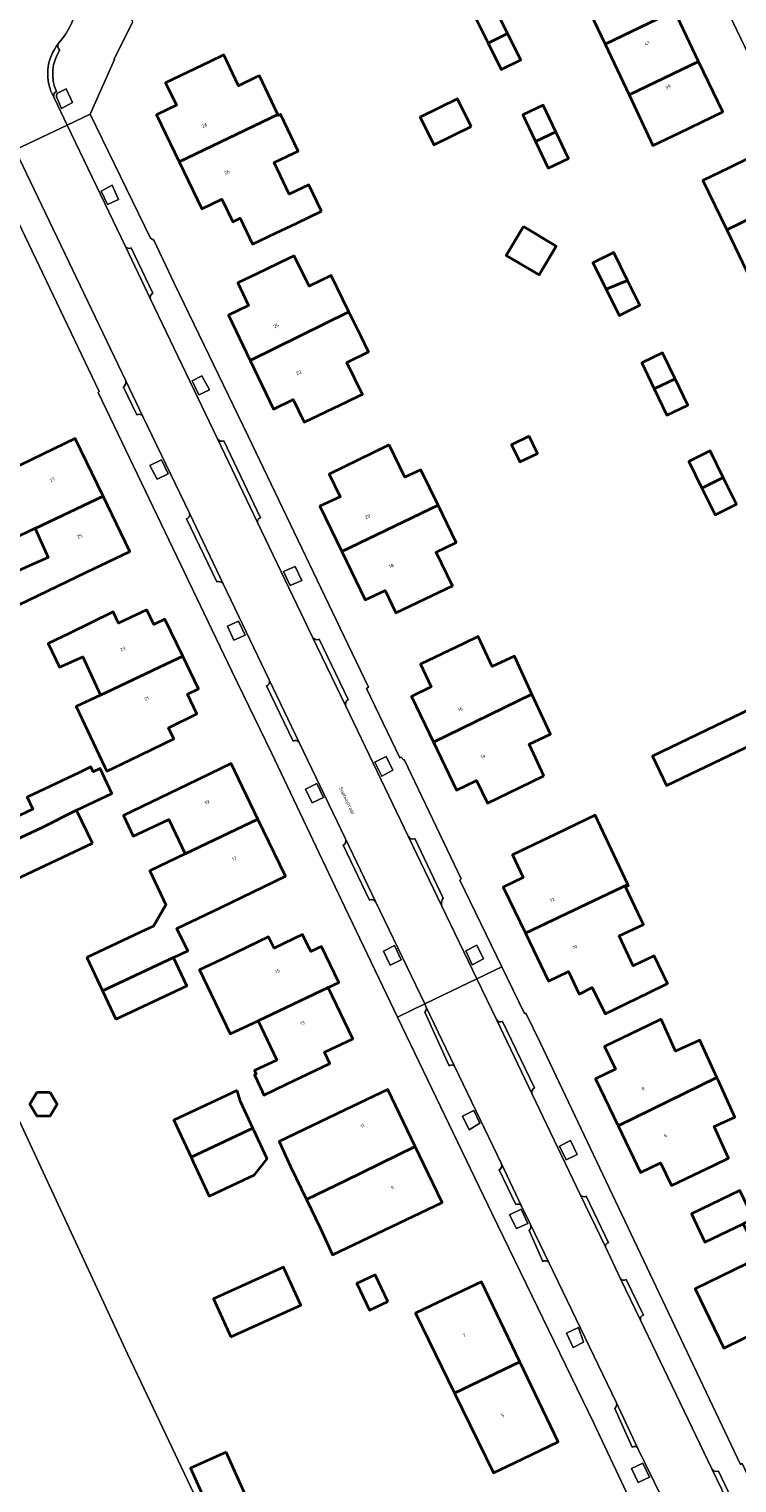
# Model space of a CAD drawing. Header units: metres. Extents: x 197700 to 204338, y 317132 to 325229.
# Tile 259 of 656: x 200187 to 200260, y 318846 to 318997. Entities that reach past the tile are written whole.
import ezdxf
from ezdxf.enums import TextEntityAlignment as Align

# ---------------------------------------------------------------- set-up
doc = ezdxf.new("R2010")
doc.units = ezdxf.units.M
for name, color, linetype, lineweight in [('B-WE-OG-BEBOUWING-GV', 7, 'Continuous', 35), ('B-WE-OG-BEBOUWING-T18', 10, 'Continuous', 18), ('B-WE-OG-TERREIN_ERF-GV', 7, 'Continuous', 18), ('B-WE-OG-TOPOGRAFIE-T18', 10, 'Continuous', 18), ('B-WE-VH-ONVERHARD-GV', 252, 'Continuous', 18), ('B-WE-VH-VERHARDING_ASFALT-GV', 252, 'Continuous', 18), ('B-WE-VH-VERHARDING_BETONSTRAATSTEEN-GV', 252, 'Continuous', 18), ('B-WE-VH-VERHARDING_STRAATBAKSTEEN-GV', 252, 'Continuous', 18), ('B-WE-VH-VERHARDING_TEGEL-GV', 252, 'Continuous', 18)]:
    doc.layers.add(name, color=color, linetype=linetype, lineweight=lineweight)
doc.styles.add('NLCS-ISO-M200-T18', font='NLCS-ISO.ttf', dxfattribs={"height": 0.36})

msp = doc.modelspace()

# ---------------------------------------------------------------- linework, layer by layer
at = {"layer": 'B-WE-OG-BEBOUWING-GV'}
for points in [[(200253.763, 318999.292), (200251.248, 319004.531), (200248.994, 319003.449), (200244.079, 319001.094), (200244.214, 319000.809), (200246.569, 318995.839)], [(200236.452, 318996.96), (200235.094, 318999.713), (200233.06, 318998.71), (200234.418, 318995.956)], [(200253.763, 318999.292), (200246.569, 318995.839), (200249.057, 318990.587), (200256.277, 318994.053)], [(200236.452, 318996.96), (200234.418, 318995.956), (200235.776, 318993.203), (200237.81, 318994.206)], [(200205.512, 318994.017), (200200.951, 318991.84), (200202.07, 318989.503), (200200.014, 318988.491), (200202.363, 318983.62), (200212.587, 318988.552), (200210.687, 318992.561), (200210.359, 318992.406), (200208.524, 318991.536), (200207.009, 318994.732)], [(200249.057, 318990.587), (200251.545, 318985.334), (200254.285, 318986.649), (200258.793, 318988.813), (200256.277, 318994.053)], [(200232.659, 318987.297), (200231.247, 318990.174), (200227.381, 318988.278), (200228.793, 318985.4)], [(200239.36, 318985.734), (200241.461, 318986.734), (200240.142, 318989.505), (200238.042, 318988.505)], [(200217.145, 318978.493), (200215.821, 318981.246), (200213.786, 318980.282), (200212.227, 318983.573), (200214.262, 318984.537), (200214.701, 318984.745), (200212.89, 318988.568), (200212.636, 318988.448), (200212.587, 318988.552), (200202.363, 318983.62), (200204.715, 318978.742), (200206.796, 318979.745), (200207.925, 318977.403), (200208.69, 318977.772), (200209.974, 318975.073), (200212.44, 318976.249), (200214.501, 318977.232)], [(200241.461, 318986.734), (200239.36, 318985.734), (200240.678, 318982.964), (200242.779, 318983.964)], [(200259.392, 318982.982), (200256.707, 318981.677), (200259.195, 318976.551), (200266.38, 318980.046), (200263.889, 318985.168)], [(200259.195, 318976.551), (200261.667, 318971.457), (200268.871, 318974.925), (200266.38, 318980.046)], [(200238.086, 318976.901), (200236.31, 318973.917), (200239.716, 318971.891), (200241.491, 318974.875)], [(200248.908, 318971.306), (200247.466, 318974.206), (200245.316, 318973.138), (200246.678, 318970.398)], [(200209.727, 318962.999), (200219.966, 318968.06), (200218.122, 318971.812), (200215.858, 318970.699), (200214.305, 318973.86), (200213.715, 318973.578), (200210.423, 318972.005), (200208.429, 318971.053), (200209.549, 318968.707), (200207.474, 318967.716)], [(200248.908, 318971.306), (200246.678, 318970.398), (200248.039, 318967.659), (200250.189, 318968.727)], [(200219.966, 318968.06), (200209.727, 318962.999), (200212.147, 318957.933), (200214.203, 318958.955), (200215.318, 318956.599), (200219.837, 318958.739), (200221.194, 318959.381), (200221.372, 318959.469), (200219.75, 318962.773), (200222.017, 318963.886), (200221.199, 318965.55)], [(200251.673, 318960.046), (200253.85, 318961.089), (200252.548, 318963.805), (200250.372, 318962.761)], [(200253.85, 318961.089), (200251.673, 318960.046), (200252.975, 318957.33), (200255.151, 318958.373)], [(200187.407, 318945.596), (200187.419, 318945.568), (200194.46, 318948.911), (200191.562, 318954.908), (200187.06, 318952.733), (200183.461, 318950.994), (200182.194, 318953.68), (200177.124, 318951.29), (200178.437, 318948.481), (200180.236, 318949.321), (200181.453, 318946.716), (200181.892, 318946.921), (200183.589, 318947.713), (200185.098, 318944.482)], [(200238.676, 318955.125), (200236.872, 318954.248), (200237.737, 318952.469), (200239.541, 318953.347)], [(200224.164, 318954.243), (200223.802, 318954.068), (200222.452, 318953.41), (200217.918, 318951.2), (200219.056, 318948.855), (200216.956, 318947.882), (200219.227, 318943.16), (200229.248, 318947.961), (200227.457, 318951.658), (200225.782, 318950.895)], [(200258.834, 318950.845), (200257.463, 318953.613), (200255.257, 318952.521), (200256.628, 318949.753)], [(200256.628, 318949.753), (200257.998, 318946.985), (200260.204, 318948.077), (200258.834, 318950.845)], [(200186.473, 318941.53), (200184.425, 318940.572), (200185.789, 318937.651), (200192.728, 318941.003), (200197.23, 318943.178), (200194.46, 318948.911), (200187.419, 318945.568), (200188.761, 318942.551)], [(200229.361, 318938.953), (200230.726, 318939.61), (200229.033, 318943.105), (200231.112, 318944.112), (200229.248, 318947.961), (200219.227, 318943.16), (200221.648, 318938.128), (200223.729, 318939.129), (200224.856, 318936.786)], [(200198.993, 318937.1), (200196.065, 318935.726), (200195.495, 318936.902), (200190.927, 318934.661), (200188.766, 318933.601), (200189.927, 318931.139), (200192.372, 318932.227), (200194.201, 318928.23), (200201.572, 318931.74), (200202.724, 318932.295), (200200.875, 318936.136), (200199.723, 318935.582)], [(200231.905, 318933.622), (200227.4, 318931.45), (200228.522, 318929.101), (200226.469, 318928.104), (200228.749, 318923.361), (200238.974, 318928.363), (200237.157, 318932.289), (200234.855, 318931.224), (200233.411, 318934.347)], [(200194.612, 318920.844), (200194.834, 318920.369), (200197.297, 318921.528), (200201.803, 318923.696), (200201.239, 318924.867), (200204.195, 318926.29), (200203.212, 318928.333), (200204.364, 318928.888), (200202.724, 318932.295), (200201.572, 318931.74), (200194.201, 318928.23), (200191.68, 318927.056)], [(200240.218, 318919.857), (200238.684, 318923.172), (200240.901, 318924.197), (200238.974, 318928.363), (200228.749, 318923.361), (200231.152, 318918.363), (200233.217, 318919.376), (200234.353, 318917.029), (200238.856, 318919.2)], [(200262.69, 318923.544), (200265.971, 318925.126), (200264.503, 318928.17), (200251.493, 318921.897), (200252.961, 318918.853)], [(200192.015, 318920.228), (200186.576, 318917.662), (200187.169, 318916.404), (200181.584, 318913.769), (200182.544, 318911.862), (200183.358, 318912.272), (200188.08, 318914.474), (200191.715, 318916.317), (200195.371, 318918.041), (200194.151, 318920.626), (200193.439, 318920.289), (200193.203, 318920.789)], [(200210.535, 318915.375), (200207.755, 318921.148), (200203.25, 318918.979), (200196.564, 318915.76), (200197.593, 318913.586), (200201.286, 318915.348), (200202.996, 318911.766)], [(200193.347, 318912.859), (200191.715, 318916.317), (200188.08, 318914.474), (200183.358, 318912.272), (200182.544, 318911.862), (200182.681, 318911.57), (200184.125, 318908.509)], [(200192.775, 318900.988), (200194.411, 318897.533), (200201.769, 318900.999), (200203.24, 318901.701), (200202.129, 318904.029), (200206.618, 318906.171), (200208.891, 318907.266), (200213.396, 318909.436), (200210.535, 318915.375), (200202.996, 318911.766), (200199.295, 318909.994), (200200.957, 318906.485), (200199.695, 318904.267), (200198.358, 318903.634)], [(200238.311, 318903.523), (200248.929, 318908.6), (200247.242, 318912.172), (200245.532, 318915.794), (200241.447, 318913.824), (200236.943, 318911.652), (200238.073, 318909.31), (200236.002, 318908.31)], [(200251.076, 318897.326), (200253.057, 318898.29), (200251.682, 318901.173), (200249.501, 318900.143), (200248.039, 318903.24), (200250.551, 318904.425), (200250.359, 318904.832), (200248.701, 318908.343), (200248.986, 318908.478), (200248.929, 318908.6), (200238.311, 318903.523), (200240.712, 318898.547), (200242.783, 318899.547), (200243.879, 318897.2), (200245.241, 318897.89), (200246.58, 318895.138)], [(200210.568, 318894.432), (200217.824, 318897.887), (200218.922, 318898.415), (200217.123, 318902.157), (200216.025, 318901.629), (200215.174, 318903.401), (200212.209, 318901.977), (200211.647, 318903.148), (200207.14, 318900.985), (200204.476, 318899.706), (200207.662, 318893.067)], [(200195.794, 318894.593), (200203.151, 318898.059), (200201.769, 318900.999), (200194.411, 318897.533)], [(200217.824, 318897.887), (200210.568, 318894.432), (200212.49, 318890.341), (200210.177, 318889.255), (200210.343, 318888.901), (200210.171, 318888.82), (200210.976, 318887.107), (200211.156, 318886.724), (200213.498, 318887.84), (200218.01, 318889.99), (200217.448, 318891.17), (200220.378, 318892.572)], [(200252.401, 318894.585), (200251.029, 318893.926), (200246.511, 318891.758), (200247.655, 318889.395), (200245.576, 318888.415), (200247.92, 318883.528), (200258.174, 318888.55), (200256.423, 318892.434), (200253.886, 318891.291)], [(200258.174, 318888.55), (200247.92, 318883.528), (200250.252, 318878.665), (200252.335, 318879.664), (200253.459, 318877.319), (200257.968, 318879.482), (200259.379, 318880.159), (200257.889, 318883.465), (200260.03, 318884.431), (200258.335, 318888.192)], [(200188.974, 318886.982), (200187.567, 318886.982), (200186.864, 318885.764), (200187.567, 318884.545), (200188.974, 318884.545), (200189.677, 318885.764)], [(200208.366, 318887.203), (200201.785, 318884.112), (200203.585, 318880.278), (200210.001, 318883.291), (200208.709, 318886.043)], [(200219.583, 318877.816), (200226.86, 318881.381), (200224.012, 318887.303), (200219.506, 318885.136), (200212.742, 318881.883), (200213.929, 318879.298), (200215.569, 318875.887)], [(200211.498, 318880.104), (200210.103, 318883.074), (200210.001, 318883.291), (200203.585, 318880.278), (200203.809, 318879.801), (200205.484, 318876.233), (200210.166, 318878.432)], [(200226.86, 318881.381), (200219.583, 318877.816), (200215.569, 318875.887), (200216.994, 318872.921), (200218.283, 318870.114), (200225.143, 318873.412), (200229.65, 318875.579)], [(200268.054, 318864.895), (200266.617, 318867.813), (200267.556, 318868.202), (200267.945, 318868.488), (200268.245, 318868.9), (200268.426, 318869.5), (200268.466, 318870.082), (200268.36, 318870.688), (200267.998, 318871.639), (200267.638, 318872.117), (200269.084, 318872.726), (200269.999, 318873.482), (200271.044, 318875.788), (200269.983, 318877.796), (200266.453, 318876.051), (200262.341, 318874.055), (200261.972, 318873.876), (200260.898, 318873.355), (200262.605, 318869.838), (200255.921, 318866.593), (200258.902, 318860.452), (200263.399, 318862.635)], [(200260.898, 318873.355), (200261.972, 318873.876), (200260.55, 318876.805), (200255.532, 318874.399), (200256.941, 318871.459)], [(200207.704, 318861.616), (200214.979, 318864.905), (200213.19, 318868.861), (200205.915, 318865.572)], [(200224.009, 318865.282), (200222.697, 318868.047), (200220.799, 318867.146), (200222.11, 318864.382)], [(200237.715, 318859.018), (200233.728, 318867.334), (200229.219, 318865.172), (200226.898, 318864.059), (200230.935, 318855.768)], [(200230.935, 318855.768), (200234.973, 318847.477), (200237.165, 318848.528), (200241.702, 318850.703), (200237.715, 318859.018)], [(200207.25, 318849.638), (200203.539, 318847.98), (200205.539, 318843.506), (200209.249, 318845.165)]]:
    msp.add_lwpolyline(points, close=True, dxfattribs=at)
at = {"layer": 'B-WE-OG-TERREIN_ERF-GV'}
for points in [[(200262.866, 318991.818), (200256.677, 319004.752)], [(200253.763, 318999.292), (200256.277, 318994.053), (200258.793, 318988.813), (200254.285, 318986.649), (200251.545, 318985.334), (200249.057, 318990.587), (200246.569, 318995.839), (200244.214, 319000.809)], [(200197.536, 318998.178), (200195.561, 318994.243), (200195.655, 318994.252), (200193.118, 318988.591), (200199.379, 318975.684), (200199.742, 318975.481), (200201.834, 318971.037), (200209.517, 318955.135), (200219.48, 318934.353), (200222.012, 318929.084), (200221.792, 318928.925), (200225.272, 318921.726), (200225.393, 318921.801), (200225.674, 318921.51), (200225.702, 318921.569), (200231.637, 318909.166), (200231.482, 318909.049), (200235.844, 318900.034), (200238.189, 318895.187), (200238.344, 318895.234), (200239.857, 318892.107), (200260.621, 318848.357), (200260.807, 318848.475), (200271.897, 318825.047)], [(200249.646, 318843.624), (200245.393, 318852.663), (200234.857, 318874.373), (200225.033, 318894.818), (200219.544, 318906.24), (200211.948, 318922.245), (200207.831, 318930.722), (200193.948, 318959.682), (200194.042, 318959.77), (200184.175, 318980.452), (200182.713, 318983.695), (200182.175, 318984.889)], [(200261.667, 318971.457), (200259.195, 318976.551), (200256.707, 318981.677), (200259.392, 318982.982), (200263.889, 318985.168)], [(200210.298, 318831.769), (200198.393, 318856.926), (200197.007, 318859.855), (200185.548, 318884.535), (200175.67, 318905.781), (200165.9, 318926.118), (200148.985, 318962.826), (200145.098, 318960.735), (200142.292, 318959.236), (200111.253, 318942.541), (200111.148, 318942.735), (200108.44, 318941.237), (200084.793, 318928.247), (200087.102, 318923.856), (200089.502, 318919.47), (200093.02, 318913.08), (200095.134, 318909.05), (200102.306, 318907.545), (200117.725, 318875.209), (200130.071, 318849.088), (200152.436, 318803.541)], [(200148.985, 318962.826), (200165.9, 318926.118), (200175.67, 318905.781), (200185.548, 318884.535), (200197.007, 318859.855), (200198.393, 318856.926), (200210.298, 318831.769)], [(200260.898, 318873.355), (200256.941, 318871.459), (200255.532, 318874.399), (200260.55, 318876.805)], [(200263.399, 318862.635), (200258.902, 318860.452), (200255.921, 318866.593), (200262.605, 318869.838)]]:
    msp.add_lwpolyline(points, dxfattribs=at)
for points in [[(200234.418, 318995.956), (200233.06, 318998.71), (200235.094, 318999.713), (200236.452, 318996.96), (200237.81, 318994.206), (200235.776, 318993.203)], [(200202.363, 318983.62), (200200.014, 318988.491), (200202.07, 318989.503), (200200.951, 318991.84), (200205.512, 318994.017), (200207.009, 318994.732), (200208.524, 318991.536), (200210.359, 318992.406), (200210.687, 318992.561), (200212.587, 318988.552), (200212.636, 318988.448), (200212.89, 318988.568), (200214.701, 318984.745), (200214.262, 318984.537), (200212.227, 318983.573), (200213.786, 318980.282), (200215.821, 318981.246), (200217.145, 318978.493), (200214.501, 318977.232), (200212.44, 318976.249), (200209.974, 318975.073), (200208.69, 318977.772), (200207.925, 318977.403), (200206.796, 318979.745), (200204.715, 318978.742)], [(200232.659, 318987.297), (200228.793, 318985.4), (200227.381, 318988.278), (200231.247, 318990.174)], [(200239.36, 318985.734), (200238.042, 318988.505), (200240.142, 318989.505), (200241.461, 318986.734), (200242.779, 318983.964), (200240.678, 318982.964)], [(200238.086, 318976.901), (200241.491, 318974.875), (200239.716, 318971.891), (200236.31, 318973.917)], [(200246.678, 318970.398), (200245.316, 318973.138), (200247.466, 318974.206), (200248.908, 318971.306), (200250.189, 318968.727), (200248.039, 318967.659)], [(200221.194, 318959.381), (200219.837, 318958.739), (200215.318, 318956.599), (200214.203, 318958.955), (200212.147, 318957.933), (200209.727, 318962.999), (200207.474, 318967.716), (200209.549, 318968.707), (200208.429, 318971.053), (200210.423, 318972.005), (200213.715, 318973.578), (200214.305, 318973.86), (200215.858, 318970.699), (200218.122, 318971.812), (200219.966, 318968.06), (200221.199, 318965.55), (200222.017, 318963.886), (200219.75, 318962.773), (200221.372, 318959.469)], [(200253.85, 318961.089), (200255.151, 318958.373), (200252.975, 318957.33), (200251.673, 318960.046), (200250.372, 318962.761), (200252.548, 318963.805)], [(200180.236, 318949.321), (200178.437, 318948.481), (200177.124, 318951.29), (200182.194, 318953.68), (200183.461, 318950.994), (200187.06, 318952.733), (200191.562, 318954.908), (200194.46, 318948.911), (200197.23, 318943.178), (200192.728, 318941.003), (200185.789, 318937.651), (200184.425, 318940.572), (200186.473, 318941.53), (200188.761, 318942.551), (200187.419, 318945.568), (200187.407, 318945.596), (200185.098, 318944.482), (200183.589, 318947.713), (200181.892, 318946.921), (200181.453, 318946.716)], [(200238.676, 318955.125), (200239.541, 318953.347), (200237.737, 318952.469), (200236.872, 318954.248)], [(200223.802, 318954.068), (200224.164, 318954.243), (200225.782, 318950.895), (200227.457, 318951.658), (200229.248, 318947.961), (200231.112, 318944.112), (200229.033, 318943.105), (200230.726, 318939.61), (200229.361, 318938.953), (200224.856, 318936.786), (200223.729, 318939.129), (200221.648, 318938.128), (200219.227, 318943.16), (200216.956, 318947.882), (200219.056, 318948.855), (200217.918, 318951.2), (200222.452, 318953.41)], [(200258.834, 318950.845), (200260.204, 318948.077), (200257.998, 318946.985), (200256.628, 318949.753), (200255.257, 318952.521), (200257.463, 318953.613)], [(200196.065, 318935.726), (200198.993, 318937.1), (200199.723, 318935.582), (200200.875, 318936.136), (200202.724, 318932.295), (200204.364, 318928.888), (200203.212, 318928.333), (200204.195, 318926.29), (200201.239, 318924.867), (200201.803, 318923.696), (200197.297, 318921.528), (200194.834, 318920.369), (200194.612, 318920.844), (200191.68, 318927.056), (200194.201, 318928.23), (200192.372, 318932.227), (200189.927, 318931.139), (200188.766, 318933.601), (200190.927, 318934.661), (200195.495, 318936.902)], [(200228.749, 318923.361), (200226.469, 318928.104), (200228.522, 318929.101), (200227.4, 318931.45), (200231.905, 318933.622), (200233.411, 318934.347), (200234.855, 318931.224), (200237.157, 318932.289), (200238.974, 318928.363), (200240.901, 318924.197), (200238.684, 318923.172), (200240.218, 318919.857), (200238.856, 318919.2), (200234.353, 318917.029), (200233.217, 318919.376), (200231.152, 318918.363)], [(200265.971, 318925.126), (200262.69, 318923.544), (200252.961, 318918.853), (200251.493, 318921.897), (200264.503, 318928.17)], [(200191.715, 318916.317), (200193.347, 318912.859), (200184.125, 318908.509), (200182.681, 318911.57), (200182.544, 318911.862), (200181.584, 318913.769), (200187.169, 318916.404), (200186.576, 318917.662), (200192.015, 318920.228), (200193.203, 318920.789), (200193.439, 318920.289), (200194.151, 318920.626), (200195.371, 318918.041)], [(200194.411, 318897.533), (200192.775, 318900.988), (200198.358, 318903.634), (200199.695, 318904.267), (200200.957, 318906.485), (200199.295, 318909.994), (200202.996, 318911.766), (200201.286, 318915.348), (200197.593, 318913.586), (200196.564, 318915.76), (200203.25, 318918.979), (200207.755, 318921.148), (200210.535, 318915.375), (200213.396, 318909.436), (200208.891, 318907.266), (200206.618, 318906.171), (200202.129, 318904.029), (200203.24, 318901.701), (200201.769, 318900.999), (200203.151, 318898.059), (200195.794, 318894.593)], [(200253.057, 318898.29), (200251.076, 318897.326), (200246.58, 318895.138), (200245.241, 318897.89), (200243.879, 318897.2), (200242.783, 318899.547), (200240.712, 318898.547), (200238.311, 318903.523), (200236.002, 318908.31), (200238.073, 318909.31), (200236.943, 318911.652), (200241.447, 318913.824), (200245.532, 318915.794), (200247.242, 318912.172), (200248.929, 318908.6), (200248.986, 318908.478), (200248.701, 318908.343), (200250.359, 318904.832), (200250.551, 318904.425), (200248.039, 318903.24), (200249.501, 318900.143), (200251.682, 318901.173)], [(200218.01, 318889.99), (200213.498, 318887.84), (200211.156, 318886.724), (200210.976, 318887.107), (200210.171, 318888.82), (200210.343, 318888.901), (200210.177, 318889.255), (200212.49, 318890.341), (200210.568, 318894.432), (200207.662, 318893.067), (200204.476, 318899.706), (200207.14, 318900.985), (200211.647, 318903.148), (200212.209, 318901.977), (200215.174, 318903.401), (200216.025, 318901.629), (200217.123, 318902.157), (200218.922, 318898.415), (200217.824, 318897.887), (200220.378, 318892.572), (200217.448, 318891.17)], [(200251.029, 318893.926), (200252.401, 318894.585), (200253.886, 318891.291), (200256.423, 318892.434), (200258.174, 318888.55), (200258.335, 318888.192), (200260.03, 318884.431), (200257.889, 318883.465), (200259.379, 318880.159), (200257.968, 318879.482), (200253.459, 318877.319), (200252.335, 318879.664), (200250.252, 318878.665), (200247.92, 318883.528), (200245.576, 318888.415), (200247.655, 318889.395), (200246.511, 318891.758)], [(200188.974, 318886.982), (200189.677, 318885.764), (200188.974, 318884.545), (200187.567, 318884.545), (200186.864, 318885.764), (200187.567, 318886.982)], [(200210.103, 318883.074), (200211.498, 318880.104), (200210.166, 318878.432), (200205.484, 318876.233), (200203.809, 318879.801), (200203.585, 318880.278), (200201.785, 318884.112), (200208.366, 318887.203), (200208.709, 318886.043), (200210.001, 318883.291)], [(200213.929, 318879.298), (200212.742, 318881.883), (200219.506, 318885.136), (200224.012, 318887.303), (200226.86, 318881.381), (200229.65, 318875.579), (200225.143, 318873.412), (200218.283, 318870.114), (200216.994, 318872.921), (200215.569, 318875.887)], [(200214.979, 318864.905), (200207.704, 318861.616), (200205.915, 318865.572), (200213.19, 318868.861)], [(200222.11, 318864.382), (200220.799, 318867.146), (200222.697, 318868.047), (200224.009, 318865.282)], [(200234.973, 318847.477), (200230.935, 318855.768), (200226.898, 318864.059), (200229.219, 318865.172), (200233.728, 318867.334), (200237.715, 318859.018), (200241.702, 318850.703), (200237.165, 318848.528)], [(200207.25, 318849.638), (200209.249, 318845.165), (200205.539, 318843.506), (200203.539, 318847.98)]]:
    msp.add_lwpolyline(points, close=True, dxfattribs=at)
at = {"layer": 'B-WE-VH-ONVERHARD-GV'}
msp.add_lwpolyline([(200189.715, 318990.752, 0.2044386), (200189.61, 318990.383)], format="xyb", dxfattribs=at)
msp.add_lwpolyline([(200189.61, 318990.383), (200190.156, 318989.181), (200191.294, 318989.802), (200190.63, 318991.22), (200189.715, 318990.752)], dxfattribs=at)
for points in [[(200194.249, 318980.589), (200194.914, 318979.18), (200196.072, 318979.717), (200195.407, 318981.2)], [(200203.705, 318960.899), (200204.396, 318959.425), (200205.504, 318959.966), (200204.694, 318961.411)], [(200200.52, 318952.683), (200199.326, 318952.104), (200200.084, 318950.687), (200201.231, 318951.213)], [(200213.199, 318941.09), (200213.895, 318939.617), (200215.076, 318940.169), (200214.407, 318941.616)], [(200209.217, 318934.479), (200208.505, 318935.934), (200207.359, 318935.401), (200208.046, 318933.945)], [(200222.681, 318921.298), (200223.396, 318919.845), (200224.553, 318920.456), (200223.831, 318921.874)], [(200217.34, 318917.619), (200216.631, 318919.068), (200215.454, 318918.49), (200216.149, 318917.071)], [(200225.408, 318900.766), (200224.724, 318902.239), (200223.555, 318901.665), (200224.247, 318900.22)], [(200232.118, 318901.704), (200232.768, 318900.246), (200233.938, 318900.877), (200233.268, 318902.272)], [(200233.583, 318883.8), (200232.941, 318885.116), (200231.762, 318884.542), (200232.45, 318883.095)], [(200241.822, 318881.428), (200242.525, 318879.99), (200243.673, 318880.547), (200242.998, 318881.993)], [(200238.538, 318873.395), (200237.855, 318874.855), (200236.661, 318874.273), (200237.384, 318872.847)], [(200244.344, 318861.07), (200243.803, 318862.596), (200242.568, 318862.003), (200243.274, 318860.516)], [(200251.186, 318847.031), (200250.489, 318848.507), (200249.311, 318847.939), (200250.008, 318846.47)]]:
    msp.add_lwpolyline(points, close=True, dxfattribs=at)
at = {"layer": 'B-WE-VH-VERHARDING_ASFALT-GV'}
for points in [[(200189.88, 318995.976, 0.2682983), (200191.469, 319004.586)], [(200189.377, 318990.272, -0.3115688), (200189.836, 318995.923)]]:
    msp.add_lwpolyline(points, format="xyb", dxfattribs=at)
for points in [[(200189.836, 318995.923), (200189.88, 318995.976)], [(200184.731, 318986.16), (200185.344, 318984.879), (200190.733, 318987.448), (200189.377, 318990.272)]]:
    msp.add_lwpolyline(points, dxfattribs=at)
at = {"layer": 'B-WE-VH-VERHARDING_BETONSTRAATSTEEN-GV'}
for points in [[(200255.738, 319006.707), (200256.677, 319004.752), (200262.866, 318991.818), (200263.165, 318991.574), (200263.551, 318991.597), (200263.919, 318991.721), (200264.305, 318991.671), (200264.903, 318991.492), (200265.242, 318991.302), (200265.478, 318990.992), (200271.269, 318979.08), (200271.336, 318978.976), (200271.428, 318978.892), (200271.681, 318978.796), (200271.949, 318978.844), (200273.186, 318979.454), (200276.733, 318981.217)], [(200196.787, 318974.844), (200199.389, 318969.373)], [(200199.639, 318969.978), (200197.376, 318974.696)], [(200198.591, 318957.188), (200196.817, 318960.9)], [(200196.568, 318960.234), (200197.968, 318957.338)], [(200206.352, 318954.866), (200210.492, 318946.175)], [(200210.815, 318946.664), (200206.994, 318954.658)], [(200206.919, 318939.798), (200203.423, 318947.139)], [(200203.129, 318946.561), (200206.277, 318939.996)], [(200216.2, 318934.266), (200219.662, 318927.103)], [(200219.893, 318927.781), (200216.886, 318934.05)], [(200211.433, 318929.214), (200214.188, 318923.459)], [(200214.806, 318923.323), (200211.694, 318929.837)], [(200219.397, 318912.664), (200222.1, 318906.954)], [(200222.73, 318906.803), (200219.621, 318913.324)], [(200226.128, 318913.599), (200229.629, 318906.332)], [(200229.754, 318907.174), (200226.809, 318913.346)], [(200259.682, 318843.669), (200257.67, 318847.895), (200250.246, 318863.343), (200248.176, 318867.648), (200246.6, 318870.944), (200243.988, 318876.41), (200239.009, 318886.822), (200235.29, 318894.561), (200233.258, 318898.786), (200227.851, 318896.177), (200227.975, 318895.92), (200230.94, 318889.707), (200235.816, 318879.575), (200237.891, 318875.197), (200237.936, 318875.102), (200238.838, 318873.274), (200240.772, 318869.253), (200247.732, 318854.836), (200249.977, 318850.034), (200256.602, 318836.46)], [(200230.94, 318889.707), (200227.975, 318895.92)], [(200227.85, 318895.321), (200230.389, 318889.757)], [(200235.29, 318894.561), (200239.009, 318886.822)], [(200239.253, 318887.48), (200235.915, 318894.356)], [(200237.891, 318875.197), (200235.816, 318879.575)], [(200235.564, 318878.954), (200237.297, 318875.353)], [(200243.988, 318876.41), (200246.6, 318870.944)], [(200246.935, 318871.386), (200244.621, 318876.22)], [(200240.772, 318869.253), (200238.838, 318873.274)], [(200238.677, 318872.654), (200240.109, 318869.451)], [(200248.176, 318867.648), (200250.246, 318863.343)], [(200250.567, 318863.873), (200248.745, 318867.551)], [(200247.584, 318854.18), (200249.4, 318850.141)], [(200249.977, 318850.034), (200247.732, 318854.836)], [(200257.67, 318847.895), (200259.682, 318843.669)], [(200259.957, 318844.241), (200258.332, 318847.651)]]:
    msp.add_lwpolyline(points, dxfattribs=at)
for points in [[(200189.836, 318995.923, 0.3115688), (200189.377, 318990.272)], [(200189.983, 318995.25, -0.4419701), (200189.836, 318995.923)], [(200189.614, 318990.925, -0.25868), (200189.983, 318995.25)], [(200189.377, 318990.272, -0.4379629), (200189.614, 318990.925)], [(200197.376, 318974.696, -0.3949796), (200196.787, 318974.844)], [(200199.389, 318969.373, -0.4102213), (200199.639, 318969.978)], [(200196.817, 318960.9, -0.2656793), (200196.568, 318960.234)], [(200197.968, 318957.338, -0.4348585), (200198.591, 318957.188)], [(200206.994, 318954.658, -0.4095292), (200206.352, 318954.866)], [(200203.423, 318947.139, -0.4221318), (200203.129, 318946.561)], [(200210.492, 318946.175, -0.429266), (200210.815, 318946.664)], [(200206.277, 318939.996, -0.38236), (200206.919, 318939.798)], [(200216.886, 318934.05, -0.3772519), (200216.2, 318934.266)], [(200211.694, 318929.837, -0.4397111), (200211.433, 318929.214)], [(200219.662, 318927.103, -0.3925352), (200219.893, 318927.781)], [(200214.188, 318923.459, -0.4189632), (200214.806, 318923.323)], [(200219.621, 318913.324, -0.3748188), (200219.397, 318912.664)], [(200226.809, 318913.346, -0.3919776), (200226.128, 318913.599)], [(200222.1, 318906.954, -0.3893499), (200222.73, 318906.803)], [(200229.629, 318906.332, -0.2410691), (200229.754, 318907.174)], [(200227.975, 318895.92, -0.3256452), (200227.85, 318895.321)], [(200235.915, 318894.356, -0.3903694), (200235.29, 318894.561)], [(200230.389, 318889.757, -0.4024012), (200230.94, 318889.707)], [(200239.009, 318886.822, -0.4109793), (200239.253, 318887.48)], [(200235.816, 318879.575, -0.3924005), (200235.564, 318878.954)], [(200244.621, 318876.22, -0.4224849), (200243.988, 318876.41)], [(200237.297, 318875.353, -0.3956738), (200237.891, 318875.197)], [(200238.838, 318873.274, -0.3293834), (200238.677, 318872.654)], [(200246.6, 318870.944, -0.370785), (200246.935, 318871.386)], [(200240.109, 318869.451, -0.424837), (200240.772, 318869.253)], [(200248.745, 318867.551, -0.4018711), (200248.176, 318867.648)], [(200250.246, 318863.343, -0.430409), (200250.567, 318863.873)], [(200247.732, 318854.836, -0.3303446), (200247.584, 318854.18)], [(200249.4, 318850.141, -0.4324284), (200249.977, 318850.034)], [(200258.332, 318847.651, -0.3819194), (200257.67, 318847.895)]]:
    msp.add_lwpolyline(points, format="xyb", dxfattribs=at)
msp.add_lwpolyline([(200222.73, 318906.803), (200227.851, 318896.177), (200233.258, 318898.786), (200229.629, 318906.332), (200226.128, 318913.599), (200219.662, 318927.103), (200216.2, 318934.266), (200210.492, 318946.175), (200206.352, 318954.866), (200199.389, 318969.373), (200196.787, 318974.844), (200190.733, 318987.448), (200185.344, 318984.879), (200196.817, 318960.9), (200198.591, 318957.188), (200203.423, 318947.139), (200206.919, 318939.798), (200211.694, 318929.837), (200214.806, 318923.323), (200219.621, 318913.324)], close=True, dxfattribs=at)
at = {"layer": 'B-WE-VH-VERHARDING_STRAATBAKSTEEN-GV'}
for points in [[(200196.817, 318960.9), (200185.344, 318984.879), (200182.713, 318983.695), (200184.175, 318980.452), (200194.042, 318959.77), (200193.948, 318959.682), (200207.831, 318930.722), (200211.948, 318922.245), (200219.544, 318906.24), (200225.033, 318894.818), (200227.851, 318896.177), (200222.73, 318906.803)], [(200197.968, 318957.338), (200196.568, 318960.234)], [(200203.423, 318947.139), (200198.591, 318957.188)], [(200206.277, 318939.996), (200203.129, 318946.561)], [(200211.694, 318929.837), (200206.919, 318939.798)], [(200214.188, 318923.459), (200211.433, 318929.214)], [(200219.621, 318913.324), (200214.806, 318923.323)], [(200222.1, 318906.954), (200219.397, 318912.664)], [(200267.299, 318827.811), (200272.386, 318817.179), (200274.654, 318818.248), (200271.673, 318824.901), (200271.897, 318825.047), (200260.807, 318848.475), (200260.621, 318848.357), (200239.857, 318892.107), (200238.344, 318895.234), (200238.189, 318895.187), (200235.844, 318900.034), (200233.258, 318898.786), (200235.29, 318894.561)], [(200227.975, 318895.92), (200227.851, 318896.177), (200225.033, 318894.818), (200234.857, 318874.373), (200245.393, 318852.663), (200249.646, 318843.624), (200256.889, 318828.562), (200264.263, 318813.264), (200267.008, 318814.568), (200259.927, 318829.283), (200259.903, 318829.336)], [(200230.389, 318889.757), (200227.85, 318895.321)], [(200235.915, 318894.356), (200239.253, 318887.48)], [(200235.816, 318879.575), (200230.94, 318889.707)], [(200239.009, 318886.822), (200243.988, 318876.41)], [(200237.297, 318875.353), (200235.564, 318878.954)], [(200244.621, 318876.22), (200246.935, 318871.386)], [(200238.838, 318873.274), (200237.936, 318875.102), (200237.891, 318875.197)], [(200240.109, 318869.451), (200238.677, 318872.654)], [(200246.6, 318870.944), (200248.176, 318867.648)], [(200247.732, 318854.836), (200240.772, 318869.253)], [(200248.745, 318867.551), (200250.567, 318863.873)], [(200250.246, 318863.343), (200257.67, 318847.895)], [(200249.4, 318850.141), (200247.584, 318854.18)], [(200256.602, 318836.46), (200249.977, 318850.034)], [(200258.332, 318847.651), (200259.957, 318844.241)]]:
    msp.add_lwpolyline(points, dxfattribs=at)
for points in [[(200196.568, 318960.234, 0.2656793), (200196.817, 318960.9)], [(200198.591, 318957.188, 0.4348585), (200197.968, 318957.338)], [(200203.129, 318946.561, 0.4221318), (200203.423, 318947.139)], [(200206.919, 318939.798, 0.38236), (200206.277, 318939.996)], [(200211.433, 318929.214, 0.4397111), (200211.694, 318929.837)], [(200214.806, 318923.323, 0.4189632), (200214.188, 318923.459)], [(200219.397, 318912.664, 0.3748188), (200219.621, 318913.324)], [(200222.73, 318906.803, 0.3893499), (200222.1, 318906.954)], [(200227.85, 318895.321, 0.3256452), (200227.975, 318895.92)], [(200235.29, 318894.561, 0.3903694), (200235.915, 318894.356)], [(200230.94, 318889.707, 0.4024012), (200230.389, 318889.757)], [(200239.253, 318887.48, 0.4109793), (200239.009, 318886.822)], [(200235.564, 318878.954, 0.3924005), (200235.816, 318879.575)], [(200243.988, 318876.41, 0.4224849), (200244.621, 318876.22)], [(200237.891, 318875.197, 0.3956738), (200237.297, 318875.353)], [(200238.677, 318872.654, 0.3293834), (200238.838, 318873.274)], [(200246.935, 318871.386, 0.370785), (200246.6, 318870.944)], [(200240.772, 318869.253, 0.424837), (200240.109, 318869.451)], [(200248.176, 318867.648, 0.4018711), (200248.745, 318867.551)], [(200250.567, 318863.873, 0.430409), (200250.246, 318863.343)], [(200247.584, 318854.18, 0.3303446), (200247.732, 318854.836)], [(200249.977, 318850.034, 0.4324284), (200249.4, 318850.141)], [(200257.67, 318847.895, 0.3819194), (200258.332, 318847.651)]]:
    msp.add_lwpolyline(points, format="xyb", dxfattribs=at)
for points in [[(200200.52, 318952.683), (200201.231, 318951.213), (200200.084, 318950.687), (200199.326, 318952.104)], [(200209.217, 318934.479), (200208.046, 318933.945), (200207.359, 318935.401), (200208.505, 318935.934)], [(200217.34, 318917.619), (200216.149, 318917.071), (200215.454, 318918.49), (200216.631, 318919.068)], [(200225.408, 318900.766), (200224.247, 318900.22), (200223.555, 318901.665), (200224.724, 318902.239)], [(200233.583, 318883.8), (200232.45, 318883.095), (200231.762, 318884.542), (200232.941, 318885.116)], [(200241.822, 318881.428), (200242.998, 318881.993), (200243.673, 318880.547), (200242.525, 318879.99)], [(200238.538, 318873.395), (200237.384, 318872.847), (200236.661, 318874.273), (200237.855, 318874.855)], [(200244.344, 318861.07), (200243.274, 318860.516), (200242.568, 318862.003), (200243.803, 318862.596)], [(200251.186, 318847.031), (200250.008, 318846.47), (200249.311, 318847.939), (200250.489, 318848.507)]]:
    msp.add_lwpolyline(points, close=True, dxfattribs=at)
at = {"layer": 'B-WE-VH-VERHARDING_TEGEL-GV'}
for points in [[(200189.377, 318990.272), (200190.733, 318987.448), (200193.118, 318988.591), (200195.655, 318994.252), (200195.561, 318994.243), (200197.536, 318998.178), (200196.557, 319000), (200184.156, 319025.344)], [(200189.88, 318995.976), (200189.836, 318995.923)], [(200189.715, 318990.752), (200190.63, 318991.22), (200191.294, 318989.802), (200190.156, 318989.181), (200189.61, 318990.383)], [(200229.629, 318906.332), (200233.258, 318898.786), (200235.844, 318900.034), (200231.482, 318909.049), (200231.637, 318909.166), (200225.702, 318921.569), (200225.674, 318921.51), (200225.393, 318921.801), (200225.272, 318921.726), (200221.792, 318928.925), (200222.012, 318929.084), (200219.48, 318934.353), (200209.517, 318955.135), (200201.834, 318971.037), (200199.742, 318975.481), (200199.379, 318975.684), (200193.118, 318988.591), (200190.733, 318987.448), (200196.787, 318974.844)], [(200197.376, 318974.696), (200199.639, 318969.978)], [(200199.389, 318969.373), (200206.352, 318954.866)], [(200206.994, 318954.658), (200210.815, 318946.664)], [(200210.492, 318946.175), (200216.2, 318934.266)], [(200216.886, 318934.05), (200219.893, 318927.781)], [(200219.662, 318927.103), (200226.128, 318913.599)], [(200226.809, 318913.346), (200229.754, 318907.174)]]:
    msp.add_lwpolyline(points, dxfattribs=at)
for points in [[(200191.469, 319004.586, -0.2682983), (200189.88, 318995.976)], [(200189.836, 318995.923, 0.4419701), (200189.983, 318995.25)], [(200189.983, 318995.25, 0.25868), (200189.614, 318990.925)], [(200189.614, 318990.925, 0.4379629), (200189.377, 318990.272)], [(200189.61, 318990.383, -0.2044386), (200189.715, 318990.752)], [(200196.787, 318974.844, 0.3949796), (200197.376, 318974.696)], [(200199.639, 318969.978, 0.4102213), (200199.389, 318969.373)], [(200206.352, 318954.866, 0.4095292), (200206.994, 318954.658)], [(200210.815, 318946.664, 0.429266), (200210.492, 318946.175)], [(200216.2, 318934.266, 0.3772519), (200216.886, 318934.05)], [(200219.893, 318927.781, 0.3925352), (200219.662, 318927.103)], [(200226.128, 318913.599, 0.3919776), (200226.809, 318913.346)], [(200229.754, 318907.174, 0.2410691), (200229.629, 318906.332)]]:
    msp.add_lwpolyline(points, format="xyb", dxfattribs=at)
for points in [[(200194.249, 318980.589), (200195.407, 318981.2), (200196.072, 318979.717), (200194.914, 318979.18)], [(200203.705, 318960.899), (200204.694, 318961.411), (200205.504, 318959.966), (200204.396, 318959.425)], [(200213.199, 318941.09), (200214.407, 318941.616), (200215.076, 318940.169), (200213.895, 318939.617)], [(200222.681, 318921.298), (200223.831, 318921.874), (200224.553, 318920.456), (200223.396, 318919.845)], [(200232.118, 318901.704), (200233.268, 318902.272), (200233.938, 318900.877), (200232.768, 318900.246)]]:
    msp.add_lwpolyline(points, close=True, dxfattribs=at)

# ---------------------------------------------------------------- texts
at = {"layer": 'B-WE-OG-BEBOUWING-T18', "style": 'NLCS-ISO-M200-T18'}
for s, rotation, p in [('41', 25.6, (200250.938, 318995.934)), ('39', 25.6, (200253.107, 318991.415)), ('28', 25.7, (200204.976, 318987.41)), ('26', 25.7, (200207.323, 318982.543)), ('24', 25.5, (200212.434, 318966.613)), ('22', 25.5, (200214.77, 318961.722)), ('27', 25.7, (200189.194, 318950.614)), ('20', 25.6, (200221.916, 318946.797)), ('25', 25.7, (200192.028, 318944.749)), ('18', 25.6, (200224.384, 318941.667)), ('23', 25.6, (200196.506, 318933.042)), ('21', 25.7, (200198.985, 318927.891)), ('16', 25.6, (200231.547, 318926.774)), ('14', 25.6, (200233.891, 318921.898)), ('19', 25.7, (200205.256, 318917.118)), ('17', 25.7, (200208.077, 318911.262)), ('12', 25.7, (200241.087, 318906.974)), ('10', 25.7, (200243.442, 318902.093)), ('15', 25.6, (200212.566, 318899.594)), ('13', 25.6, (200215.168, 318894.179)), ('8', 25.6, (200250.504, 318887.389)), ('11', 25.6, (200221.39, 318883.525)), ('6', 25.6, (200252.84, 318882.52)), ('9', 25.6, (200224.483, 318877.094)), ('7', 25.6, (200231.962, 318861.764)), ('5', 25.6, (200235.949, 318853.449))]:
    msp.add_text(s, height=0.36, rotation=rotation, dxfattribs=at).set_placement(p, align=Align.MIDDLE)
at = {"layer": 'B-WE-OG-TOPOGRAFIE-T18', "style": 'NLCS-ISO-M200-T18'}
msp.add_text('Sophiastraat', height=0.36, rotation=295.7, dxfattribs=at).set_placement((200219.732, 318917.268), align=Align.MIDDLE)

doc.saveas('drawing.dxf')
